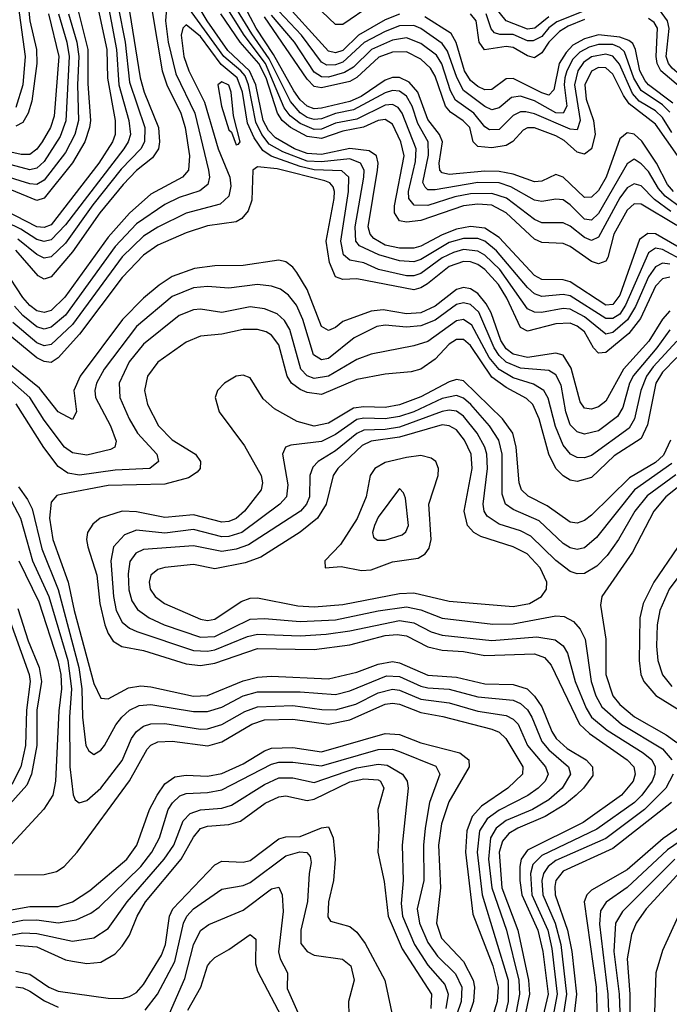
# Model space of a CAD drawing. Header units: inches. Extents: x 501365 to 657855, y 482276 to 547543.
# Tile 821 of 957: x 622921 to 624749, y 495842 to 498614. Entities that reach past the tile are written whole.
import ezdxf

# ---------------------------------------------------------------- set-up
doc = ezdxf.new("R2010")
doc.units = ezdxf.units.IN
doc.header["$MEASUREMENT"] = 0
doc.layers.add('A6429', color=7, linetype='Continuous')

msp = doc.modelspace()

# ---------------------------------------------------------------- linework, layer by layer
at = {"layer": 'A6429', "color": 5}
for points, elevation in [([(622904.3, 498750), (622936.5, 498510), (622930.2, 498429.8), (622910, 498366.7)], 3360), ([(622937.3, 498730), (622949.7, 498610), (622968.4, 498530), (622969.9, 498490.1), (622955.7, 498384.3), (622945.1, 498350), (622930, 498324.6), (622910, 498313.8)], 3380), ([(623910, 498654.6), (623830, 498600.2), (623810, 498599.8), (623692.3, 498712.3)], 3380), ([(623164, 498690), (623193.5, 498530), (623200, 498430), (623228.7, 498330), (623233.1, 498290), (623226.8, 498270), (623213.9, 498250), (623050, 498036.3), (623010, 497994), (622990, 497989), (622970, 497994.4), (622924.1, 498024.1), (622843.3, 498063.3)], 3540), ([(623221.8, 498690), (623260.3, 498450), (623271.6, 498410), (623311.7, 498310), (623315, 498270), (623311.4, 498250), (623295.4, 498224.6), (623250, 498188.6), (623212, 498150), (623146.6, 498070), (623070, 497960.1), (623010, 497889.9), (622990, 497883.2), (622972.9, 497892.9), (622910, 497965)], 3580), ([(624783.2, 498083.2), (624737, 498116.9), (624718.2, 498138.2), (624690, 498185.9), (624670, 498207.9), (624650, 498221.1), (624630, 498208), (624550, 498067.9), (624530, 498048.8), (624510, 498051.7), (624470, 498092.4), (624450, 498106.1), (624430, 498108.5), (624390, 498101.5), (624370, 498105.1), (624303.5, 498143.5), (624270, 498154.5), (624210, 498155.7), (624090, 498134.6), (624070, 498134.9), (624061.7, 498141.7), (624055.7, 498155.7), (624071.9, 498231.9), (624070.2, 498270), (624041.7, 498321.7), (624025.9, 498370), (624010, 498398.1), (623990, 498412.1), (623970, 498413.9), (623950, 498407.7), (623860.4, 498359.6), (623810, 498349.6), (623770, 498334.6), (623750, 498332.4), (623730, 498338.6), (623710, 498351.4), (623683.2, 498383.2), (623623.6, 498503.6), (623574.2, 498574.2), (623506.2, 498686.2)], 3540), ([(623990, 498629.2), (623950, 498612.8), (623874.8, 498570), (623830, 498526.7), (623810, 498520), (623790, 498525.1), (623650, 498679.6)], 3420), ([(623136.9, 498670), (623166.5, 498530), (623168.8, 498448.8), (623189.9, 498330), (623189.6, 498290), (623182.1, 498270), (623144, 498210), (623010, 498036.5), (622990, 498028.6), (622970, 498030.8), (622850, 498091.7)], 3520), ([(623082.9, 498650), (623112.9, 498530), (623112.8, 498432.8), (623120.1, 498330), (623118, 498310), (623104.3, 498270), (623070, 498210.2), (622990, 498110.9), (622970, 498104.4), (622867.1, 498147.1)], 3480), ([(623197.9, 498650), (623217.9, 498550), (623230, 498438), (623273, 498310), (623272.5, 498270), (623262.5, 498250), (623207.2, 498192.8), (623127.5, 498092.5), (623050, 497984.8), (623010, 497946.1), (622990, 497942.3), (622970, 497952.6), (622915.8, 497995.8)], 3560), ([(624792.6, 497932.6), (624730, 497967.1), (624709.9, 497970.1), (624690, 497956.8), (624625.7, 497810), (624610, 497784.9), (624590, 497772.4), (624570, 497772.7), (624470, 497836.1), (624450, 497839.7), (624390, 497834.7), (624370, 497842.3), (624350, 497859.4), (624263, 497963), (624230, 497990), (624210, 497997.5), (624170, 497998), (624130, 497985.9), (624050, 497938.4), (624030, 497931.5), (623990, 497934.9), (623931.3, 497951.3), (623877.4, 497977.4), (623867, 497990), (623865.4, 498030), (623889.2, 498170), (623890.1, 498190.1), (623880.3, 498210), (623850, 498221.6), (623770, 498213), (623730, 498215.7), (623661.5, 498241.5), (623623.6, 498263.6), (623602.1, 498290), (623585.4, 498325.4), (623565.4, 498430), (623555.3, 498455.3), (623543.8, 498470), (623495.7, 498510), (623394.4, 498650)], 3640), ([(624812, 497952), (624710, 498010.4), (624688.3, 498011.7), (624665.1, 497994.9), (624610, 497837.8), (624590, 497811.8), (624570, 497810.4), (624470, 497875.4), (624450, 497881), (624390, 497882.5), (624370, 497893.1), (624270, 498000.2), (624230, 498026.6), (624190, 498031.4), (624150, 498023.8), (624110, 498008.2), (624050, 497976.1), (624030, 497970.5), (623990, 497970.8), (623950, 497979.2), (623917.9, 497997.9), (623907.2, 498010), (623901.4, 498030), (623927.6, 498190), (623929.7, 498210), (623924.8, 498230), (623904.4, 498244.4), (623850.6, 498250.6), (623770, 498234.5), (623730, 498236.8), (623694.5, 498250), (623640.6, 498280.6), (623621.6, 498301.6), (623606.4, 498330), (623585.4, 498430), (623567.9, 498470), (623506.9, 498526.9), (623448.6, 498610), (623410, 498674.8)], 3620), ([(624753.2, 498073.2), (624707.3, 498107.3), (624670, 498145.8), (624650, 498151.6), (624630, 498140.1), (624610, 498111.8), (624550, 498001.1), (624530, 497992.3), (624510, 498000.2), (624470, 498032), (624450, 498041.3), (624390, 498041.8), (624370, 498050.8), (624291.1, 498111.1), (624250, 498124.7), (624190, 498123.6), (624145.1, 498114.9), (624070, 498090.9), (624031.4, 498091.4), (624016.4, 498110), (624014.9, 498130), (624034.6, 498214.6), (624037, 498250), (623997.3, 498350), (623986.4, 498366.4), (623970, 498374.5), (623950, 498372.6), (623870, 498334), (623810, 498322), (623770, 498305.4), (623750, 498304.3), (623710, 498321.4), (623682.7, 498342.7), (623665.6, 498365.6), (623613, 498490), (623552.7, 498570), (623497.8, 498657.8)], 3560), ([(624761.2, 498130), (624744, 498150), (624713.3, 498210), (624671.4, 498271.4), (624650, 498291.4), (624630, 498295), (624610, 498278), (624571.6, 498170), (624550, 498133), (624530, 498114.1), (624510, 498113.4), (624450, 498169.9), (624430, 498178), (624390, 498158.7), (624370, 498156.7), (624310, 498178.5), (624270, 498186.6), (624230, 498187.3), (624130, 498178), (624110, 498182.5), (624103, 498190), (624101.7, 498210), (624111, 498270), (624102, 498290), (624070, 498332.7), (624041.2, 498410), (624017.4, 498437.4), (623990, 498450.7), (623970, 498450.5), (623950, 498443.2), (623882.5, 498397.5), (623850, 498383.7), (623770, 498364.4), (623750, 498362.9), (623730, 498370.3), (623710, 498388.4), (623693, 498413), (623635.7, 498515.7), (623586.6, 498590), (623555.2, 498650)], 3520), ([(624410, 498621.7), (624370.3, 498589.7), (624350, 498587.3), (624290.1, 498610.1), (624258.2, 498650)], 3340), ([(623058.8, 498630), (623081.9, 498550), (623087.6, 498510), (623083.8, 498430), (623086.3, 498330), (623076.5, 498290), (623050, 498239.9), (622990, 498162.3), (622970, 498149.7), (622950, 498151.9), (622810, 498195.1)], 3460), ([(623030.9, 498630), (623054, 498550), (623060.2, 498510), (623051.5, 498328.5), (623035.1, 498284.9), (622990, 498214.1), (622970, 498195.9), (622950, 498191), (622830, 498222.9)], 3440), ([(623002.8, 498630), (623031.6, 498510), (623018.3, 498341.7), (623008.2, 498310), (622984.4, 498270), (622970, 498249.4), (622950, 498234.4), (622925.4, 498234.5), (622867, 498247)], 3420), ([(623292.2, 498647.8), (623322.1, 498470), (623335.6, 498430), (623375, 498350), (623387, 498310), (623399.4, 498230), (623395.9, 498190), (623379.1, 498170), (623290, 498122.3), (623230, 498069), (623170, 498001.3), (623048, 497832), (623010, 497794.7), (622990, 497789), (622970, 497794.1), (622950, 497808.7), (622930, 497831.4), (622878.2, 497910)], 3620), ([(623334.6, 498645.4), (623332, 498610), (623339.1, 498550), (623360.9, 498460.9), (623414.2, 498350), (623452.4, 498190), (623455, 498170), (623450.8, 498150), (623428.6, 498131.4), (623370, 498112.7), (623330, 498093.1), (623250, 498038.6), (623190, 497975.5), (623050, 497781.6), (623010, 497747.6), (622990, 497742.7), (622970, 497749), (622930, 497780.4), (622906.8, 497806.8)], 3640), ([(624770, 498034.5), (624670, 498094), (624650, 498094.8), (624630, 498077.5), (624593.2, 498010), (624576, 497944), (624570, 497933.8), (624550, 497926.4), (624530, 497932.9), (624470, 497974.9), (624450, 497983.8), (624390, 497986.2), (624370, 497996), (624290, 498070), (624250, 498091.2), (624210, 498094.7), (624170, 498089.8), (624050, 498048.7), (624010, 498044), (623990, 498046.9), (623975.7, 498070), (623976.1, 498090), (624003.2, 498230), (623994.1, 498270), (623970, 498319.1), (623950, 498332.3), (623930, 498329.8), (623888.8, 498311.2), (623830, 498300), (623770, 498278.9), (623730, 498284.4), (623682.9, 498310), (623660.1, 498330), (623647, 498350), (623615.1, 498450), (623594.5, 498490), (623541.5, 498550), (623487, 498630)], 3580), ([(624771.6, 498231.6), (624710, 498319.4), (624636.4, 498376.4), (624619.9, 498399.9), (624590, 498460.2), (624570, 498477.7), (624550, 498478.8), (624530, 498469), (624511.6, 498430), (624515, 498390), (624535.6, 498330), (624540.1, 498290), (624530, 498250.4), (624510, 498235.3), (624490, 498240.8), (624453.1, 498273.1), (624430, 498286.4), (624370, 498309.2), (624350, 498309.3), (624337.4, 498302.6), (624309.2, 498270.8), (624290, 498259.9), (624250, 498253.1), (624210, 498256.8), (624197.3, 498270), (624187.3, 498310), (624169.3, 498329.3), (624133.3, 498353.3), (624119.5, 498370), (624090, 498454.8), (624077.5, 498477.5), (624050, 498502.7), (624010, 498523.4), (623970, 498522.5), (623932.2, 498507.8), (623870, 498450.5), (623850, 498439.4), (623770, 498421.5), (623750, 498425.9), (623730, 498446.5), (623610, 498622.1)], 3480), ([(624756.3, 498296.3), (624730, 498338.5), (624710, 498357.3), (624664.5, 498384.5), (624645.4, 498405.4), (624608.4, 498488.4), (624590, 498510.5), (624570, 498516.2), (624530, 498509.1), (624507.1, 498492.9), (624491.6, 498470), (624481.8, 498430), (624498.6, 498330), (624490, 498303.7), (624470, 498305.2), (624370, 498348.8), (624345.7, 498354.3), (624330, 498354), (624310, 498343.9), (624270, 498304.1), (624243.4, 498303.5), (624230, 498311.6), (624198.8, 498350), (624147.5, 498387.4), (624133.8, 498413.8), (624108.9, 498488.9), (624093.8, 498513.8), (624050, 498546.7), (624010, 498562.7), (623970, 498555.8), (623910.9, 498530), (623860.1, 498479.9), (623835.2, 498464.8), (623790, 498452.1), (623770, 498452.3), (623750, 498466), (623694.7, 498550), (623630, 498626.5)], 3460), ([(624750, 498353.3), (624730, 498373.7), (624670, 498413.9), (624648.8, 498448.8), (624622.8, 498522.8), (624610, 498535.7), (624590, 498544.2), (624550, 498544.2), (624523.5, 498536.5), (624497.5, 498522.5), (624477.9, 498502.1), (624460.7, 498470), (624455.3, 498450), (624453.2, 498430), (624460.6, 498370), (624450, 498350), (624430, 498351.8), (624370, 498385), (624330, 498398), (624305.2, 498394.8), (624270, 498365.7), (624250, 498360.2), (624230, 498369.4), (624170, 498413.9), (624150.8, 498450.8), (624125, 498525), (624110, 498546.9), (624050, 498588.7), (624030, 498597.7), (623990, 498596.2), (623950, 498580), (623890.6, 498549.4), (623830, 498494.5), (623810, 498486.5), (623785.9, 498485.9), (623770, 498494.4), (623714.4, 498570), (623650, 498637.5)], 3440), ([(624758.5, 498378.5), (624690, 498430), (624681.2, 498441.2), (624666.1, 498470), (624653.8, 498530), (624646.2, 498546.2), (624635.3, 498555.3), (624610, 498564.8), (624550, 498570.6), (624510, 498559.9), (624477.7, 498542.3), (624458.4, 498521.6), (624438.8, 498490), (624424.1, 498415.9), (624410, 498401.5), (624390, 498407.4), (624310, 498448.2), (624290, 498447.4), (624250, 498417), (624230, 498416.5), (624210, 498425.7), (624190, 498442.3), (624172.7, 498470), (624149.7, 498549.7), (624134.9, 498574.9), (624061.4, 498621.4)], 3420), ([(624510, 498613.9), (624464.3, 498595.7), (624439.6, 498580.4), (624410, 498550.2), (624390, 498520.1), (624370, 498506.7), (624350, 498512.3), (624310, 498535.5), (624290, 498537.9), (624229, 498529), (624213.7, 498550), (624205.9, 498610), (624189.7, 498629.7)], 3380), ([(624510, 498638.2), (624432.5, 498607.5), (624410, 498590.8), (624390, 498566.7), (624365.8, 498554.2), (624350, 498554.1), (624310, 498571.8), (624271.8, 498571.8), (624256.9, 498576.9), (624247.9, 498587.9), (624233.9, 498630)], 3360), ([(625390, 498628), (625310, 498572.9), (625210, 498548.1), (625182.3, 498537.7), (625157.9, 498522.1), (625131.9, 498488.1), (625118.9, 498450), (625121.6, 498350), (625114.8, 498325.2), (625093.2, 498310), (625010, 498279.1), (624990, 498279.1), (624970, 498286.8), (624930, 498310.2), (624850, 498383.5), (624799.8, 498439.8), (624756.8, 498476.8), (624746.4, 498490), (624740.6, 498510), (624748.4, 498588.4), (624743.5, 498610), (624721.5, 498641.5)], 3360), ([(624750, 497925.7), (624730, 497928.3), (624710, 497918.2), (624690.1, 497890.1), (624653.5, 497806.5), (624630.9, 497769.1), (624590, 497732.8), (624570, 497728.6), (624510, 497777.5), (624470, 497798.3), (624450, 497800.5), (624389.5, 497789.5), (624370, 497790), (624350, 497799.8), (624272.5, 497910), (624230.4, 497950.4), (624210, 497962.1), (624170, 497966.5), (624141.5, 497958.5), (624110, 497942.9), (624050, 497898.9), (624030, 497892.1), (624010, 497892.5), (623930.8, 497910.8), (623890, 497928.7), (623850, 497936.2), (623832.1, 497952.1), (623825, 497990), (623846.8, 498130), (623847.4, 498170), (623827.8, 498187.8), (623750, 498191.4), (623710, 498200), (623629.1, 498229.1), (623605.1, 498245.1), (623580.6, 498280.6), (623562.7, 498322.7), (623548.5, 498410), (623533.6, 498450), (623487.8, 498487.8), (623430, 498566), (623390, 498598.9), (623380.1, 498590), (623375.4, 498570), (623383.2, 498510), (623397.3, 498470), (623441.4, 498381.4), (623479.3, 498250), (623512.3, 498170), (623515.4, 498144.6), (623510, 498116.5), (623485.4, 498094.6), (623390, 498068.9), (623310, 498029.7), (623270, 498004.2), (623210, 497946.1), (623070, 497755.2), (623010, 497699.6), (622990, 497695.4), (622970, 497704.2), (622901.6, 497761.6)], 3660), ([(624792.5, 498412.5), (624725.1, 498470), (624715.2, 498490), (624711.8, 498510), (624715.4, 498590), (624706.1, 498606.1), (624690, 498616.9)], 3380), ([(624750, 497888.6), (624730, 497884.1), (624710, 497863.3), (624667.5, 497772.5), (624634.8, 497730), (624570, 497676.5), (624550, 497674.5), (624535.6, 497690), (624510, 497734.9), (624490, 497750.8), (624470, 497759.2), (624430, 497757.8), (624350, 497736.8), (624330, 497747.1), (624292.2, 497830), (624268.2, 497868.2), (624230, 497910), (624210, 497924.4), (624190, 497931.9), (624170, 497932.6), (624130, 497918.7), (624068.8, 497870), (624050, 497858.5), (624030, 497853.5), (623870, 497884.1), (623830, 497882), (623810, 497889.9), (623793.4, 497930), (623783.3, 497990), (623806, 498110), (623807.4, 498130), (623803.3, 498143.3), (623794, 498154), (623779.6, 498159.6), (623646.1, 498193.9), (623590, 498199.4), (623576.8, 498190), (623574.5, 498105.5), (623564.5, 498075.5), (623546.5, 498053.5), (623530, 498044.8), (623450, 498033.4), (623390, 498013.6), (623310, 497978.7), (623270, 497950.8), (623210, 497887.5), (623090, 497728.4), (623030, 497661.2), (623010, 497648.8), (622990, 497651.7), (622970, 497662), (622878.1, 497738.1)], 3680), ([(624750, 497793.9), (624730, 497770.6), (624691.6, 497708.4), (624619.8, 497630), (624570, 497539.2), (624550, 497523.9), (624530, 497517.1), (624510, 497520.4), (624497.8, 497537.8), (624472.8, 497632.8), (624450, 497669.6), (624430, 497675.1), (624350, 497663), (624310, 497671.6), (624290, 497687.1), (624275.2, 497710), (624248.2, 497788.2), (624234.1, 497814.1), (624210, 497842.6), (624190, 497855.8), (624170, 497859.4), (624150, 497854.1), (624090, 497806.9), (624050, 497788.7), (624010, 497786), (623943.5, 497796.5), (623910, 497793.3), (623830, 497763.8), (623810, 497747.4), (623790, 497738.7), (623770, 497749.9), (623730, 497853.6), (623701.5, 497901.5), (623690, 497917.1), (623670, 497932), (623650, 497936.6), (623550, 497921.6), (623470, 497921), (623413.3, 497913.3), (623350, 497891), (623313.6, 497866.4), (623269.9, 497830.1), (623210.2, 497769.8), (623091.7, 497610), (623073.8, 497570), (623081.6, 497510), (623070, 497487.9), (623030, 497509.5), (622976.7, 497576.7), (622832.5, 497692.5)], 3720), ([(624750, 497740.2), (624713.9, 497690), (624647.9, 497612.1), (624636.8, 497590), (624618.1, 497521.9), (624603.5, 497496.5), (624550, 497456.1), (624510, 497447.1), (624490, 497453.8), (624470, 497472.9), (624457.6, 497510), (624444.3, 497584.3), (624430, 497613.7), (624410, 497626.2), (624330, 497632.4), (624289.6, 497649.6), (624270, 497668.1), (624256.2, 497690), (624212.9, 497790), (624190, 497811.8), (624170, 497816.8), (624150, 497811.9), (624090, 497767.9), (624050, 497751.9), (624010, 497748.1), (623950, 497753.5), (623926.4, 497750), (623862.2, 497717.8), (623790, 497659.5), (623770, 497656.2), (623748.3, 497670), (623718.3, 497770), (623700.4, 497810), (623678, 497838), (623655, 497855), (623630, 497863.6), (623590, 497867.7), (623510, 497858.1), (623450, 497862.6), (623410, 497859.1), (623350, 497834.1), (623250, 497750.2), (623159, 497630), (623137.5, 497590), (623132.6, 497570), (623134.9, 497550), (623176.6, 497470), (623193.2, 497426.8), (623189.3, 497410), (623176.8, 497403.2), (623110, 497388.1), (623070, 497394.6), (623047.5, 497410), (622990, 497486.3), (622950, 497550), (622810, 497672.5)], 3740), ([(624770, 497709), (624703.4, 497636.6), (624684.4, 497610), (624668.7, 497570), (624651.3, 497490), (624635.9, 497464.1), (624530, 497386.6), (624510, 497379.9), (624490, 497381.2), (624470.9, 497390.9), (624450, 497416.2), (624428.6, 497468.6), (624408.1, 497548.1), (624396.3, 497570), (624367.3, 497587.3), (624310, 497605.3), (624270, 497628.7), (624242.6, 497662.6), (624193.7, 497753.7), (624170, 497769.7), (624150, 497765.9), (624070, 497707.6), (624030, 497695.1), (623910, 497672), (623870, 497656.9), (623790, 497609.7), (623750, 497603.8), (623730, 497610.9), (623712.4, 497630), (623681.6, 497741.6), (623666.7, 497766.7), (623645.5, 497785.5), (623610, 497799.8), (623570, 497804.8), (623490, 497789.6), (623430, 497798.5), (623410, 497796.7), (623370, 497780.5), (623270, 497699.7), (623229.1, 497650), (623200.8, 497590), (623202.7, 497550), (623229.7, 497490), (623252.5, 497450), (623306.8, 497390), (623312.2, 497370), (623287.2, 497350), (623190, 497345.7), (623090, 497331.7), (623056.9, 497336.9), (623030, 497356), (622988.8, 497408.8), (622911.8, 497531.8)], 3760), ([(624770, 497662.3), (624730, 497621.5), (624711.1, 497590), (624687.3, 497472.7), (624670, 497434.1), (624594.1, 497385.9), (624530, 497324.7), (624490, 497313.7), (624470, 497317.7), (624450, 497329.3), (624429.3, 497350), (624410.3, 497390.3), (624382.9, 497490), (624364.9, 497530), (624347.1, 497547.1), (624290, 497577.9), (624250, 497607.5), (624190, 497696.8), (624170, 497713.1), (624150, 497713.3), (624130, 497700.2), (624090, 497658.3), (624050, 497630.2), (624022.7, 497622.7), (623950, 497615.4), (623870, 497600.9), (623770, 497558), (623730, 497564.2), (623710, 497572.4), (623685.9, 497590), (623674.1, 497610), (623650, 497698.2), (623630, 497725.4), (623614.4, 497734.4), (623590, 497741), (623550, 497741.5), (623490, 497728.2), (623430, 497722.2), (623390, 497706), (623310.3, 497649.7), (623281.1, 497610), (623272.3, 497570), (623281.3, 497530), (623312.1, 497470), (623350.5, 497430.5), (623415.5, 497390), (623430, 497370.1), (623429.5, 497350), (623420.6, 497339.4), (623395.9, 497324.1), (623330, 497305.9), (623170, 497302.2), (623041.8, 497278.2), (623025.9, 497274.1), (623010, 497255.6), (623005, 497210), (623014.4, 497150), (623057.5, 497030), (623074.4, 496950), (623130, 496744.7), (623150, 496703.3), (623170, 496701.4), (623227.4, 496732.6), (623261.8, 496738.2), (623290, 496735.9), (623410, 496709.6), (623450, 496711.1), (623550, 496752.3), (623590, 496762.7), (623630, 496765), (623790, 496758.3), (623870, 496776.9), (623930, 496799.5), (623970, 496806.3), (623990, 496803.2), (624070, 496768.7), (624150, 496762.5), (624230, 496743.7), (624310, 496741.9), (624349.4, 496729.4), (624370, 496708.8), (624390, 496679.5), (624418.1, 496610), (624430.8, 496590), (624461.9, 496561.9), (624515.4, 496530), (624533.2, 496510), (624534, 496486), (624507.9, 496450), (624487.1, 496430), (624455.5, 496404.5), (624399.6, 496370), (624322.4, 496337.6), (624297.3, 496322.7), (624279.3, 496300.7), (624270.5, 496270), (624277.8, 496170), (624322.5, 496050), (624352.7, 495910), (624355.3, 495870), (624338.7, 495790)], 3780), ([(624752.5, 497430), (624732.6, 497387.4), (624710, 497367.1), (624636.6, 497323.4), (624530, 497218.8), (624510, 497203.7), (624490, 497196.2), (624470, 497198.9), (624405.4, 497245.4), (624352, 497272), (624333.1, 497290), (624326.1, 497310), (624318.4, 497410), (624308.3, 497450), (624280.1, 497490), (624170, 497596.8), (624150, 497600.8), (624130, 497593.7), (624050, 497552), (623990, 497529.1), (623950, 497521.7), (623890, 497523.9), (623860, 497520), (623790, 497478.1), (623750, 497469.3), (623702, 497482), (623637.9, 497517.9), (623606.3, 497546.3), (623570, 497604.9), (623550, 497613.3), (623530, 497610.4), (623497.1, 497590), (623478, 497570), (623471, 497550), (623482.8, 497510), (623553.9, 497413.9), (623601, 497330), (623604.8, 497310), (623600.5, 497290), (623553.9, 497230), (623530, 497209.2), (623510, 497201.2), (623490, 497199.4), (623410, 497219.5), (623330, 497212.5), (623250, 497227.9), (623210, 497229.7), (623148.1, 497210), (623126.9, 497193.1), (623112.4, 497170), (623109.5, 497150), (623113, 497130), (623138.5, 497050), (623147, 496970), (623161.2, 496910), (623170, 496885.5), (623184.3, 496864.3), (623208.7, 496848.7), (623270, 496837.5), (623390, 496800.3), (623430, 496795.3), (623470, 496801.6), (623590, 496843.8), (623750, 496840.1), (623850, 496854), (623950, 496879.7), (623983.1, 496883.1), (624010, 496878.9), (624070, 496848.1), (624110, 496838.8), (624170, 496834.7), (624230, 496823.7), (624370, 496828.2), (624397.6, 496817.6), (624416.8, 496796.8), (624496.5, 496630), (624524.2, 496604.2), (624630.8, 496530), (624648.8, 496510), (624653.2, 496490), (624647.4, 496470), (624614.9, 496430), (624506.8, 496353.2), (624350, 496275.8), (624332.5, 496250), (624328.2, 496230), (624328.3, 496190), (624334.5, 496150), (624379.5, 496050), (624393.4, 495990), (624408, 495870), (624389.2, 495790)], 3820), ([(624755.7, 497364.3), (624651.3, 497290), (624544.3, 497155.7), (624510, 497126.4), (624490, 497121.9), (624470, 497126.7), (624450, 497139.1), (624382.6, 497202.6), (624310, 497234.6), (624288.4, 497250), (624278.3, 497278.3), (624278.6, 497390), (624269.7, 497430), (624243.5, 497470), (624190.7, 497530), (624170, 497547.8), (624150, 497555.5), (624110, 497546.9), (624030, 497509.8), (623990, 497496.6), (623950, 497489.7), (623890, 497492), (623870, 497488.5), (623810, 497445.5), (623770, 497426.2), (623684.1, 497415.9), (623669.5, 497410.5), (623660.4, 497390), (623675.8, 497304.2), (623671.9, 497270), (623653.3, 497250), (623546.4, 497170), (623510, 497158.4), (623490, 497157.4), (623410, 497178.1), (623330, 497168.1), (623250, 497176.7), (623216.2, 497163.8), (623185.7, 497130), (623177.3, 497090), (623184.8, 496990), (623193.2, 496950), (623210, 496917.4), (623230, 496900.4), (623250.8, 496890.8), (623410, 496838), (623450, 496836.2), (623470, 496840), (623562.6, 496877.4), (623590, 496883.6), (623710, 496878.8), (623783.7, 496883.7), (623850, 496892.8), (623990, 496921.8), (624030, 496915.3), (624079, 496890), (624110, 496881), (624250, 496866.1), (624376, 496876), (624428.1, 496868.1), (624450.7, 496850.7), (624462.6, 496830), (624484.1, 496750), (624515.3, 496675.3), (624530.2, 496650.2), (624573.7, 496613.7), (624675.5, 496550), (624699.7, 496530), (624709.2, 496510), (624708.2, 496490), (624700.6, 496470), (624671.8, 496430), (624650.6, 496410), (624545.4, 496334.6), (624390, 496260.8), (624365.1, 496234.9), (624358.1, 496210), (624362.4, 496150), (624407.1, 496050), (624418.6, 495998.6), (624433.4, 495870), (624418.1, 495790)], 3840), ([(624767.5, 497332.5), (624686.7, 497273.3), (624651.6, 497230), (624606.1, 497150), (624574.5, 497105.5), (624544.9, 497075.1), (624510, 497054.5), (624490, 497053.6), (624470, 497060.1), (624430, 497090.9), (624359.2, 497159.2), (624330, 497174.2), (624270, 497193.5), (624236.2, 497216.2), (624228.1, 497230), (624225.1, 497250), (624237.1, 497350), (624235.8, 497390), (624230.4, 497410), (624208.5, 497450), (624170, 497497.4), (624150, 497511.5), (624130, 497514.6), (624110, 497511), (623990, 497466.8), (623950, 497460.1), (623890, 497457.7), (623870, 497448.7), (623810, 497399.8), (623761.1, 497370), (623745.7, 497354.3), (623737.9, 497330), (623736.3, 497270), (623727.8, 497250), (623711.8, 497230), (623564.9, 497135.1), (623530, 497123), (623490, 497116.6), (623410, 497132.6), (623270, 497121.7), (623248.2, 497111.8), (623231.6, 497088.4), (623226.3, 497053.7), (623228.3, 497008.2), (623237.1, 496977.1), (623253, 496953), (623285.8, 496930), (623327.9, 496910), (623430, 496874.9), (623470, 496877.6), (623570, 496926), (623610, 496927.7), (623710, 496919.8), (623810, 496923.8), (623930, 496949.5), (624010, 496960.9), (624050, 496952.5), (624110, 496928.8), (624252.3, 496912.3), (624310, 496912.6), (624430, 496935.2), (624453.4, 496933.4), (624479.5, 496919.5), (624498.2, 496898.2), (624512.6, 496870), (624528.9, 496750), (624542.7, 496710), (624559.4, 496679.4), (624614.2, 496630), (624730, 496561.1), (624755.8, 496530)], 3860), ([(622918.2, 497298.2), (622943.2, 497263.2), (622956.1, 497236.1), (622983.6, 497123.6), (623029.9, 497009.9), (623087.6, 496790), (623096.3, 496730), (623098.2, 496650), (623107.1, 496570), (623115.5, 496555.5), (623130, 496545.1), (623150, 496557.6), (623160.2, 496570), (623191.9, 496628.1), (623209.1, 496650), (623230.4, 496669.6), (623257.3, 496682.7), (623290, 496685.3), (623410, 496665.6), (623450, 496666.1), (623490, 496678.3), (623550, 496710), (623590, 496720.9), (623710, 496721.7), (623810, 496713.6), (623850, 496724.2), (623953.7, 496766.3), (623990, 496764.3), (624050, 496737), (624070, 496732.4), (624130, 496729.1), (624210, 496707.5), (624310, 496697.5), (624330, 496688.4), (624350, 496670.4), (624362.6, 496650), (624390, 496581.8), (624410, 496558.2), (624465.7, 496510), (624471.4, 496490), (624447.4, 496450), (624410, 496417.6), (624363.9, 496390), (624290, 496358.8), (624262.2, 496337.8), (624245.5, 496310), (624240.3, 496250), (624249.4, 496169.4), (624290.8, 496050), (624325.2, 495910), (624327.1, 495870), (624312.1, 495790)], 3760), ([(624790, 497310.4), (624739.2, 497270), (624705, 497230), (624645.4, 497114.6), (624559.5, 496990), (624555, 496965), (624570, 496870), (624570.8, 496770), (624590, 496710.1), (624610, 496685.5), (624650.6, 496650.6), (624740.6, 496600.6), (624770, 496578.7)], 3880), ([(622898.2, 497258.2), (622923.2, 497210), (622957, 497090), (623003.3, 496990), (623056.7, 496810), (623067.3, 496730), (623061.5, 496650), (623062.1, 496510), (623071.7, 496431.6), (623077.4, 496417.4), (623089, 496409), (623110, 496415.5), (623150, 496450.6), (623210, 496528.1), (623236.1, 496590), (623249.9, 496610), (623270, 496624.4), (623290, 496631.2), (623330, 496632), (623430, 496616.7), (623450, 496617.6), (623490, 496629.8), (623554.4, 496665.6), (623590, 496678.9), (623690, 496683), (623771.2, 496671.2), (623810, 496670.9), (623866.6, 496686.6), (623930, 496718.5), (623970, 496729.3), (623990, 496725.9), (624050, 496700.8), (624130, 496690), (624210, 496667.4), (624290, 496654.6), (624310, 496644.2), (624323.5, 496630), (624349.8, 496570), (624400.9, 496510), (624407.7, 496490), (624399.5, 496470), (624380.3, 496450), (624350.5, 496429.5), (624270, 496388.5), (624236.3, 496363.7), (624215.3, 496330), (624208.3, 496270), (624222.8, 496150), (624296, 495910), (624295.4, 495850), (624276.9, 495770)], 3740), ([(624772, 497128), (624705.7, 497030), (624675.5, 496970), (624666.2, 496930), (624664.1, 496810), (624669.3, 496770), (624677.5, 496750), (624710.7, 496710.7), (624810, 496649.8)], 3920), ([(624817.4, 497102.6), (624748.9, 497010), (624722.6, 496950), (624714.6, 496910), (624713.3, 496850), (624716.9, 496810), (624729.4, 496769.4), (624756.1, 496736.1)], 3940), ([(622918.5, 497090), (622975, 496975), (623028.9, 496810), (623036.9, 496770), (623038.8, 496730), (623031.8, 496668.2), (623021.9, 496470), (623014.3, 496430), (622989.4, 496390.6), (622877.7, 496270)], 3720), ([(622916.1, 496956.1), (622945, 496865), (622976.3, 496790), (622983.1, 496750), (622970, 496670), (622970, 496570), (622954.8, 496490), (622941, 496459), (622870, 496378.8)], 3680), ([(622885.6, 496945.6), (622948.4, 496770), (622951.1, 496750), (622940.8, 496670), (622937.3, 496570), (622924.2, 496510), (622899.1, 496460.9)], 3660), ([(622906.6, 496206.6), (622990, 496207.4), (623024.7, 496215.3), (623046.3, 496230), (623082.7, 496270), (623230, 496470.5), (623279.7, 496560.3), (623290, 496571.4), (623310, 496580.3), (623350, 496582.8), (623450.7, 496569.3), (623490, 496580.2), (623574.4, 496630), (623610, 496643), (623690, 496644.8), (623790, 496630.2), (623850, 496643), (623950, 496686.5), (623970, 496689.6), (623990, 496686.4), (624050, 496663.2), (624112.2, 496652.2), (624250, 496616.1), (624270, 496607.7), (624288.6, 496590), (624336.9, 496510), (624336.2, 496490), (624294.9, 496450), (624220.7, 496399.3), (624194.5, 496370), (624179.7, 496330), (624175.2, 496270), (624195.9, 496095.9), (624252.7, 495950), (624267.6, 495890), (624264.6, 495850), (624240.2, 495770)], 3720), ([(622830, 496095), (622950, 496117.2), (623030, 496117.1), (623070.3, 496129.7), (623118.3, 496161.7), (623222.6, 496250), (623251.1, 496290), (623286.8, 496390), (623307.9, 496430), (623330, 496462.6), (623357.6, 496482.4), (623390, 496486.7), (623450, 496483.5), (623490, 496491.7), (623550, 496518.4), (623610, 496555.3), (623630, 496562.7), (623690, 496564.6), (623770, 496552.9), (623950, 496604.5), (623990, 496601.1), (624050, 496578), (624159.8, 496550), (624185.2, 496530), (624185.5, 496510), (624128.7, 496411.3), (624108.2, 496350), (624099.6, 496290), (624104.8, 496170), (624093.7, 496070), (624108.1, 496028.1), (624170, 495962.3), (624197.4, 495910), (624201.1, 495890), (624198.5, 495850), (624170.7, 495770)], 3680), ([(622810, 496054.6), (622930, 496078.4), (622970, 496079.2), (623030, 496071), (623080.3, 496079.7), (623121.6, 496098.4), (623145.2, 496114.8), (623261.8, 496230), (623292.7, 496270), (623314.9, 496310), (623339.1, 496390), (623350.9, 496409.1), (623371.7, 496428.2), (623390, 496435.3), (623450, 496438.1), (623490, 496445.2), (623630, 496517.7), (623650, 496522.9), (623690, 496522.9), (623770, 496512.9), (623930, 496559.2), (623970, 496560), (623990, 496553.3), (624092.4, 496512.4), (624103.2, 496490), (624074.6, 496410), (624062, 496338), (624057.3, 496290), (624058.1, 496190), (624039.8, 496110), (624046.3, 496070), (624070, 496016.1), (624097.1, 495977.1), (624147.5, 495927.5), (624165.1, 495890), (624163.8, 495850), (624136.2, 495770)], 3660), ([(622810, 496020.8), (622930, 496042.9), (622970, 496041.2), (623070, 496019.2), (623130, 496029), (623170, 496055.1), (623224.1, 496130), (623328, 496250), (623354.8, 496290), (623381.4, 496358.6), (623400.8, 496379.2), (623430, 496389.3), (623490, 496394.2), (623517.5, 496402.5), (623610, 496460.7), (623650, 496479), (623690, 496479.2), (623750, 496466.4), (623870, 496507.4), (623930, 496518), (623954.9, 496514.9), (623998.2, 496490), (624011.4, 496470), (624013.9, 496450), (623997.8, 496290), (624000.3, 496190), (623994.6, 496125.4), (623998.1, 496090), (624032.5, 496010), (624070, 495951.6), (624117.3, 495897.3), (624126.7, 495870), (624120.6, 495830)], 3640), ([(624759.4, 496490), (624739, 496450), (624679.5, 496390), (624570, 496308.6), (624430, 496246.6), (624407.8, 496230), (624394.9, 496210), (624390.2, 496190), (624393.2, 496150), (624427.8, 496070), (624444, 496010), (624459.6, 495870), (624447.5, 495790)], 3860), ([(622910, 496007.7), (622970, 496003.6), (623050, 495967.3), (623070, 495962.7), (623110, 495956.3), (623150, 495960.4), (623190, 495983.4), (623210, 496005.1), (623230, 496036.4), (623252.2, 496090), (623275.1, 496130), (623376, 496250), (623410, 496312.4), (623430, 496336.3), (623450, 496343.6), (623510, 496348.1), (623542.7, 496357.3), (623612.4, 496407.6), (623650, 496425.8), (623670, 496428.6), (623730, 496415.3), (623750, 496419.3), (623850, 496467.8), (623890, 496476.8), (623930, 496473.5), (623936.3, 496470), (623945.9, 496450), (623928.9, 496390), (623931.7, 496331.7), (623928.5, 496270), (623947.1, 496187.1), (623958.3, 496090), (623997.6, 495997.6), (624079.8, 495870), (624078.5, 495830)], 3620), ([(624754.9, 496410), (624590, 496280), (624450, 496216.2), (624430, 496190.3), (624426.7, 496173.3), (624427.7, 496150), (624462.1, 496050), (624474.3, 495990), (624487.5, 495870), (624478.7, 495790)], 3880), ([(624830, 496377.1), (624731.9, 496308.1), (624630, 496219.8), (624530, 496162.8), (624517.2, 496150), (624509.8, 496130.2), (624543.4, 495890), (624547.1, 495770)], 3920), ([(622910, 495935.4), (622950, 495926.7), (623003.7, 495890), (623030, 495878.4), (623170, 495858.5), (623210, 495858.3), (623230, 495863.4), (623250, 495875.3), (623270, 495897.5), (623320.4, 495979.6), (623331.3, 496010), (623342.5, 496090), (623352.2, 496110), (623470, 496234.5), (623490, 496244.6), (623550, 496241.6), (623570, 496246.9), (623650, 496307.5), (623670, 496312.9), (623710, 496313.9), (623770, 496338.8), (623790, 496341.7), (623803.5, 496310), (623809, 496250), (623804.3, 496190), (623789.7, 496129.7), (623787.8, 496087.8), (623795.3, 496075.3), (623850, 496060.9), (623870, 496044.6), (623893.3, 496013.3), (623948.9, 495910), (623974.4, 495790)], 3580), ([(624839, 496341), (624743.8, 496276.2), (624630, 496170.5), (624571, 496129), (624555.4, 496104.6), (624552.8, 496067.2), (624576.2, 495870), (624579.9, 495770)], 3940), ([(623274.8, 495825.2), (623309.4, 495870.6), (623357.7, 495962.3), (623381.8, 496070), (623391.6, 496090), (623409.9, 496110), (623490, 496165.9), (623550, 496176.4), (623570, 496184.4), (623670, 496259.8), (623709.2, 496270.8), (623728.9, 496268.9), (623738.2, 496258.2), (623741.2, 496241.1), (623735.3, 496210), (623731.1, 496131.1), (623712.1, 496050), (623712.6, 496012.6), (623730, 495990.1), (623750, 495979.9), (623829.2, 495969.2), (623852.7, 495950), (623861.9, 495910), (623846.7, 495850), (623847, 495810)], 3560), ([(624764.8, 496250), (624617.5, 496102.5), (624597.5, 496070), (624592.8, 495990), (624607.5, 495870), (624611.3, 495770)], 3960), ([(624791.9, 496228.1), (624683.9, 496110), (624656.2, 496070), (624642.2, 496037.8), (624630.4, 495969.6), (624637.8, 495870), (624638.1, 495790)], 3980), ([(623330, 495785.7), (623386, 495914), (623410.6, 496009.4), (623430, 496049), (623453.2, 496066.8), (623550, 496106.8), (623630, 496166.8), (623650, 496171.5), (623659.4, 496150), (623662.7, 496102.7), (623649.1, 495989.1), (623653.8, 495970), (623675.2, 495930), (623674.3, 495885.7), (623707.4, 495810)], 3540), ([(624773.5, 496090), (624730, 495993.6), (624711, 495930), (624706.5, 495790)], 4020), ([(623394.7, 495825.3), (623430.8, 495890), (623449.9, 495950), (623458.5, 495961.5), (623470, 495973.9), (623510, 495995.7), (623570, 496038.6), (623585.3, 496025.3), (623584.5, 495955.5), (623590, 495935.3), (623666.8, 495790)], 3520), ([(622910, 495891), (622930, 495887.9), (622950, 495878.4), (622991.1, 495851.1), (623030, 495833.9)], 3560)]:
    msp.add_lwpolyline(points, dxfattribs=dict(at, elevation=elevation))
for points, elevation in [([(623490, 498438.6), (623479.2, 498430), (623489.4, 498370.6), (623510, 498303.9), (623517.1, 498297.1), (623530, 498261.4), (623537.2, 498262.8), (623541.4, 498270), (623522.8, 498342.8), (623516.3, 498410), (623510, 498429.1)], 3680), ([(624110, 497472.7), (623990, 497438), (623910, 497426.7), (623884.7, 497415.3), (623816.4, 497350), (623803, 497330), (623783.6, 497250), (623759.1, 497210), (623710, 497171), (623599.5, 497100.5), (623555.7, 497084.3), (623470, 497068), (623410, 497079.9), (623330, 497071.7), (623310, 497065.6), (623290.7, 497050), (623285.5, 497030), (623288.5, 497010), (623302.6, 496990), (623328.3, 496970), (623430, 496925.9), (623450, 496922.6), (623470, 496925.8), (623544.1, 496975.9), (623570, 496984.7), (623590, 496985.8), (623703.6, 496963.6), (623750, 496960.7), (623830, 496967.5), (623990, 496998.4), (624030, 497000.1), (624130, 496976.6), (624310, 496961.5), (624355.2, 496970), (624389.4, 496990), (624403, 497010), (624404.6, 497030), (624385.4, 497070), (624349, 497110), (624310, 497129.7), (624218.7, 497158.7), (624199.2, 497170), (624181.6, 497190), (624172, 497230), (624194.5, 497350), (624191.3, 497390), (624172.8, 497430), (624150, 497458.8), (624130, 497470.6)], 3880), ([(624050, 497386.7), (624010, 497381.2), (623950, 497367), (623920.8, 497350), (623907, 497330), (623896.2, 497270), (623870.9, 497209.1), (623823.6, 497136.4), (623779.7, 497090), (623781, 497070), (623825.5, 497074.5), (623883, 497063), (623910, 497064.6), (623970, 497086.9), (624042, 497098), (624062.1, 497110), (624073.8, 497126.2), (624078.7, 497150), (624072.3, 497250), (624098.4, 497330), (624099.6, 497350), (624092.1, 497370), (624079.4, 497379.4)], 3920), ([(623990, 497293.6), (623930, 497212.7), (623919.2, 497190), (623913.9, 497170), (623917, 497157), (623927.9, 497147.9), (623950, 497148.2), (623997, 497163), (624007.8, 497172.2), (624015.4, 497190), (624006.3, 497266.3), (624001.3, 497281.3)], 3940)]:
    msp.add_lwpolyline(points, close=True, dxfattribs=dict(at, elevation=elevation))

doc.saveas('drawing.dxf')
